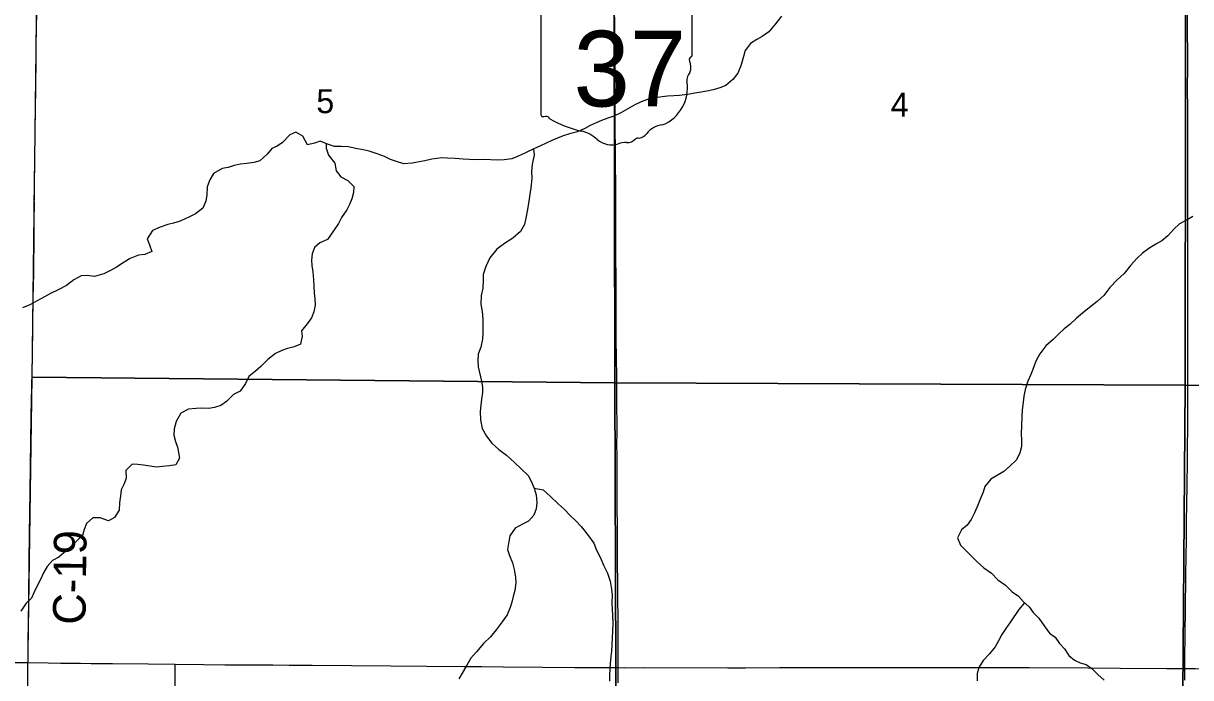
# Model space of a CAD drawing. Extents: x 1584893 to 1934202, y 663575 to 1091909.
# Drawn here: x 1718571 to 1729310, y 956109 to 962130 of the extents above; entities that cross this region are included whole.
import ezdxf

# ---------------------------------------------------------------- set-up
doc = ezdxf.new("R2010")
doc.units = 0
for name, color, linetype in [('GM_X_County_Road', 7, 'Continuous'), ('GM_X_County_Road_Text', 7, 'Continuous'), ('GM_X_Minor_River', 7, 'Continuous'), ('GM_X_Section', 7, 'Continuous'), ('GM_X_Section_Text', 7, 'Continuous'), ('GM_X_State_Location', 7, 'Continuous'), ('GM_X_State_Route', 7, 'Continuous'), ('GM_X_State_Shield', 7, 'Continuous'), ('GM_X_Township_Road', 7, 'Continuous')]:
    doc.layers.add(name, color=color, linetype=linetype)

msp = doc.modelspace()

# ---------------------------------------------------------------- linework, layer by layer
at = {"layer": 'GM_X_County_Road'}
for points in [[(1718615, 956247), (1718615, 956272), (1718616, 956436), (1718619, 956616), (1718621, 956829), (1718626, 957207), (1718629, 957403), (1718632, 957649), (1718634, 957797), (1718638, 958075), (1718640, 958272), (1718643, 958518), (1718655, 959059), (1718660, 959354), (1718663, 959600), (1718667, 959830), (1718670, 960190), (1718672, 960322), (1718673, 960469), (1718672, 960518), (1718673, 960584), (1718675, 960682), (1718678, 960863), (1718681, 961141), (1718686, 961534), (1718690, 961813), (1718690, 961961), (1718694, 962223)], [(1715966, 956278), (1716044, 956277), (1716290, 956274), (1716553, 956271), (1716799, 956267), (1716996, 956266), (1717406, 956261), (1717619, 956258), (1717849, 956254), (1718193, 956251), (1718390, 956249), (1718615, 956247)], [(1718615, 956247), (1718801, 956244), (1718915, 956243), (1719096, 956241), (1719194, 956240), (1719391, 956240), (1719719, 956235), (1719965, 956234), (1719969, 956234)], [(1719969, 956234), (1720228, 956231), (1720425, 956228), (1720605, 956227), (1720868, 956226), (1721016, 956225), (1721229, 956223), (1721951, 956217), (1722279, 956215), (1722624, 956212), (1722788, 956211), (1722985, 956209), (1723346, 956205), (1723641, 956203), (1724041, 956201)], [(1724041, 956201), (1724100, 956200), (1724281, 956202), (1725052, 956199), (1725216, 956200), (1725528, 956202), (1725988, 956202), (1726381, 956202), (1726743, 956203), (1727284, 956203), (1727612, 956202), (1727826, 956202), (1728367, 956198), (1728663, 956195), (1729089, 956194), (1729257, 956193)], [(1729257, 956193), (1729352, 956193), (1729778, 956187), (1730041, 956183), (1730336, 956181), (1730747, 956178), (1731190, 956170), (1731485, 956166), (1731780, 956162), (1732092, 956155), (1732453, 956148), (1732765, 956142), (1733093, 956135), (1733306, 956131), (1733536, 956127), (1733897, 956120), (1734258, 956113), (1734440, 956109)]]:
    msp.add_lwpolyline(points, dxfattribs=at)
at = {"layer": 'GM_X_Minor_River'}
for points in [[(1725546, 962195), (1725491, 962124), (1725431, 962051), (1725368, 962008), (1725318, 961981), (1725261, 961944), (1725211, 961879), (1725196, 961825), (1725173, 961739), (1725143, 961672), (1725098, 961612), (1725035, 961558), (1724980, 961537), (1724918, 961518), (1724859, 961505), (1724807, 961496), (1724749, 961487), (1724686, 961476), (1724606, 961465), (1724556, 961462), (1724497, 961459), (1724447, 961454), (1724367, 961442), (1724314, 961429), (1724254, 961406), (1724197, 961381), (1724132, 961342), (1724069, 961307), (1724004, 961276), (1723950, 961257), (1723891, 961236), (1723841, 961215), (1723786, 961190), (1723736, 961163), (1723669, 961130), (1723596, 961114), (1723538, 961095), (1723485, 961074), (1723433, 961051), (1723382, 961028), (1723329, 961002), (1723267, 960974), (1723196, 960941), (1723117, 960904), (1723064, 960883), (1722994, 960873), (1722934, 960872), (1722870, 960875), (1722809, 960876), (1722751, 960875), (1722677, 960876), (1722617, 960880), (1722543, 960885), (1722475, 960890), (1722421, 960891), (1722328, 960881), (1722266, 960866), (1722199, 960853), (1722147, 960844), (1722073, 960838), (1722003, 960857), (1721949, 960878), (1721895, 960903), (1721826, 960928), (1721752, 960954), (1721698, 960967), (1721626, 960978), (1721562, 960992), (1721498, 960995), (1721434, 960996), (1721368, 961019), (1721302, 961045), (1721250, 961027), (1721187, 961013), (1721143, 961092), (1721079, 961127), (1721023, 961104), (1720957, 961033), (1720906, 961000), (1720856, 960979), (1720815, 960927), (1720747, 960865), (1720693, 960848), (1720627, 960841), (1720568, 960834), (1720512, 960821), (1720455, 960804), (1720401, 960793), (1720322, 960748), (1720287, 960691), (1720261, 960625), (1720258, 960551), (1720251, 960493), (1720222, 960430), (1720156, 960377), (1720106, 960352), (1720055, 960329), (1720005, 960307), (1719952, 960292), (1719902, 960279)], [(1721358, 961023), (1721357, 960981), (1721380, 960917), (1721437, 960842), (1721448, 960773), (1721491, 960718), (1721558, 960683), (1721613, 960628), (1721610, 960574), (1721593, 960516), (1721572, 960464), (1721547, 960413), (1721497, 960342), (1721470, 960288), (1721425, 960219), (1721369, 960140), (1721300, 960109), (1721249, 960066), (1721230, 960010), (1721223, 959950), (1721226, 959900), (1721235, 959844), (1721242, 959769), (1721245, 959707), (1721248, 959649), (1721253, 959599), (1721257, 959537), (1721244, 959475), (1721221, 959421), (1721184, 959366), (1721130, 959301), (1721136, 959250), (1721120, 959179), (1721063, 959154), (1721003, 959139), (1720948, 959118), (1720892, 959091), (1720821, 959036), (1720757, 958973), (1720706, 958930), (1720647, 958879), (1720614, 958815), (1720566, 958746), (1720504, 958715), (1720440, 958650), (1720387, 958613), (1720331, 958594), (1720278, 958587), (1720210, 958588), (1720160, 958587), (1720090, 958581), (1720019, 958542), (1719977, 958467), (1719958, 958399), (1719957, 958341), (1719972, 958282), (1719989, 958230), (1720000, 958180), (1720007, 958129), (1719974, 958068), (1719917, 958059), (1719853, 958052), (1719797, 958047), (1719737, 958056), (1719677, 958064), (1719625, 958070), (1719571, 958072), (1719515, 958016), (1719516, 957944), (1719499, 957893), (1719472, 957837), (1719465, 957781), (1719457, 957717), (1719452, 957651), (1719411, 957584), (1719356, 957551), (1719278, 957580), (1719212, 957581), (1719153, 957528), (1719132, 957471), (1719115, 957417)], [(1723266, 960973), (1723270, 960919), (1723252, 960830), (1723247, 960766), (1723249, 960701), (1723240, 960617), (1723231, 960558), (1723223, 960492), (1723214, 960436), (1723196, 960352), (1723181, 960280), (1723144, 960213), (1723074, 960152), (1722999, 960105), (1722926, 960052), (1722862, 959973), (1722827, 959892), (1722803, 959820), (1722802, 959762), (1722799, 959694), (1722783, 959624), (1722780, 959546), (1722791, 959478), (1722799, 959408), (1722800, 959345), (1722799, 959277), (1722796, 959225), (1722780, 959149), (1722757, 959086), (1722752, 959026), (1722757, 958969), (1722786, 958837), (1722795, 958784), (1722796, 958732), (1722787, 958672), (1722780, 958616), (1722775, 958558), (1722777, 958480), (1722792, 958402), (1722833, 958331), (1722882, 958266), (1722945, 958209), (1723016, 958157), (1723089, 958090), (1723152, 958032), (1723215, 957969), (1723242, 957918), (1723271, 957854), (1723288, 957791), (1723296, 957717), (1723289, 957661), (1723268, 957605), (1723219, 957550), (1723164, 957521), (1723097, 957484), (1723048, 957415), (1723037, 957363)], [(1729329, 960353), (1729279, 960323), (1729208, 960284), (1729156, 960236), (1729099, 960174), (1729044, 960127), (1728990, 960097), (1728925, 960058), (1728868, 960014), (1728816, 959966), (1728757, 959903), (1728698, 959829), (1728635, 959769), (1728568, 959698), (1728513, 959626), (1728449, 959571), (1728396, 959527), (1728315, 959464), (1728260, 959416), (1728198, 959358), (1728147, 959319), (1728096, 959269), (1728046, 959221), (1727979, 959162), (1727922, 959090), (1727885, 959020), (1727860, 958954), (1727840, 958900), (1727813, 958836), (1727788, 958762), (1727776, 958700), (1727769, 958644), (1727760, 958574), (1727758, 958514), (1727753, 958423), (1727752, 958359), (1727755, 958291), (1727753, 958237), (1727738, 958177)], [(1719902, 960279), (1719831, 960255), (1719760, 960224), (1719709, 960147), (1719732, 960092), (1719753, 960030), (1719690, 960003), (1719630, 959998), (1719553, 959965), (1719498, 959932), (1719429, 959887), (1719372, 959854), (1719311, 959824), (1719225, 959799), (1719157, 959808), (1719104, 959805), (1719036, 959769), (1718968, 959716), (1718893, 959677), (1718821, 959644), (1718766, 959613), (1718697, 959577), (1718632, 959540), (1718563, 959513)], [(1727738, 958177), (1727709, 958113), (1727644, 958051), (1727592, 958005), (1727471, 957934), (1727416, 957869), (1727401, 957815), (1727373, 957751), (1727352, 957697), (1727323, 957627), (1727292, 957563), (1727254, 957511), (1727203, 957469), (1727166, 957395), (1727192, 957329)], [(1723271, 957852), (1723355, 957838), (1723422, 957775), (1723491, 957709), (1723548, 957658), (1723603, 957601), (1723654, 957552), (1723703, 957499), (1723762, 957426), (1723821, 957345)], [(1719115, 957417), (1718968, 957280), (1718898, 957218), (1718840, 957188), (1718792, 957132), (1718758, 957072), (1718728, 957012), (1718693, 956942), (1718669, 956890), (1718647, 956840), (1718597, 956794), (1718549, 956722)], [(1723037, 957363), (1723027, 957287), (1723043, 957233), (1723072, 957165), (1723088, 957105), (1723100, 957033), (1723102, 956980), (1723092, 956912), (1723079, 956856), (1723065, 956804), (1723051, 956754), (1723021, 956688), (1722977, 956624), (1722920, 956550), (1722870, 956484), (1722806, 956422), (1722740, 956346), (1722688, 956288), (1722651, 956224), (1722617, 956166), (1722577, 956098)], [(1723821, 957345), (1723844, 957281), (1723882, 957213), (1723910, 957144), (1723946, 957070), (1723969, 956998), (1723983, 956922), (1723987, 956867), (1723985, 956797), (1723992, 956681), (1723996, 956611), (1723992, 956533), (1723988, 956478), (1723985, 956412), (1723981, 956354), (1723977, 956304), (1723971, 956238), (1723964, 956132), (1723964, 956078)], [(1727192, 957329), (1727298, 957225), (1727347, 957174), (1727408, 957119), (1727477, 957071), (1727536, 957008), (1727606, 956959), (1727669, 956900), (1727726, 956859), (1727773, 956806), (1727825, 956761), (1727862, 956710), (1727913, 956657), (1727964, 956586), (1728013, 956517), (1728064, 956480), (1728105, 956423), (1728149, 956373), (1728190, 956312), (1728241, 956271), (1728293, 956246), (1728349, 956229), (1728402, 956194), (1728457, 956139), (1728516, 956086)], [(1727783, 956797), (1727730, 956736), (1727652, 956623), (1727609, 956562), (1727574, 956506), (1727543, 956447), (1727512, 956393), (1727459, 956328), (1727402, 956267), (1727361, 956201), (1727346, 956147), (1727345, 956081)]]:
    msp.add_lwpolyline(points, dxfattribs=at)
at = {"layer": 'GM_X_Section'}
for points in [[(1724004, 964088), (1724013, 958821), (1718653, 958873), (1718716, 964137)], [(1729266, 964073), (1729259, 958799), (1724013, 958821), (1724004, 964088)], [(1729266, 964073), (1734535, 964048), (1734451, 958724), (1729259, 958799)], [(1724013, 958821), (1724030, 953572), (1718577, 953608), (1718653, 958873)], [(1729259, 958799), (1729219, 953534), (1724030, 953572), (1724013, 958821)], [(1729259, 958799), (1734451, 958724), (1734432, 953454), (1729219, 953534)]]:
    msp.add_lwpolyline(points, close=True, dxfattribs=at)
at = {"layer": 'GM_X_State_Route'}
msp.add_lwpolyline([(1724007, 962295), (1724009, 962082), (1724011, 961901), (1724012, 961721), (1724013, 961589), (1724014, 961442), (1724013, 961229), (1724014, 961114), (1724015, 961015), (1724017, 960851), (1724018, 960622), (1724020, 960441), (1724020, 960325), (1724020, 960209), (1724020, 960081), (1724020, 959933), (1724021, 959834), (1724022, 959747), (1724022, 959630), (1724023, 959490), (1724023, 959211), (1724025, 959064), (1724027, 958869), (1724028, 958689), (1724030, 958358), (1724029, 958260), (1724030, 958145), (1724031, 958043), (1724031, 957897), (1724032, 957702), (1724033, 957473), (1724034, 957357), (1724034, 957243), (1724034, 957161), (1724036, 956980), (1724037, 956882), (1724040, 956603), (1724040, 956472), (1724041, 956308), (1724041, 956201), (1724042, 956061)], dxfattribs=at)
at = {"layer": 'GM_X_State_Shield'}
for p, q in [((1723333, 962347), (1723333, 961290)), ((1724725, 961838), (1724725, 962391)), ((1724725, 961838), (1724725, 961838))]:
    msp.add_line(p, q, dxfattribs=at)
for centre, radius, start, end in [((1724721, 961798), 24, 107.944, 210.337), ((1724569, 961728), 144, 340.033, 23.6496), ((1724708, 961836), 16.6, 289.6038, 7.7341), ((1724781, 961607), 105, 136.8065, 186.9296), ((1724312, 961537), 369, 292.3089, 8.9858), ((1723349, 961288), 16.3, 171.9584, 258.3066), ((1723351, 961396), 124, 267.339, 280.6039), ((1723377, 961229), 44.8, 29.7484, 93.2717), ((1723942, 962178), 1066, 240.4129, 257.1985), ((1723624, 960815), 334, 47.1842, 75.836), ((1724467, 960993), 202, 94.4031, 142.5768), ((1723985, 961224), 212, 230.7004, 286.2918), ((1724107, 960859), 174, 85.6951, 111.2099), ((1724123, 961145), 113, 268.777, 315.5493), ((1724225, 961042), 31.8, 65.7517, 132.6484), ((1724211, 961188), 119, 282.8732, 323.2771)]:
    msp.add_arc(centre, radius, start, end, dxfattribs=at)
at = {"layer": 'GM_X_Township_Road'}
for points in [[(1729257, 956193), (1729256, 956250), (1729258, 956344), (1729259, 956445), (1729260, 956545), (1729262, 956709), (1729267, 957070), (1729270, 957218), (1729271, 957382), (1729273, 957546), (1729277, 957874), (1729280, 958104), (1729281, 958202), (1729283, 958432), (1729284, 958514), (1729284, 958563), (1729285, 958662), (1729285, 958760), (1729284, 958941), (1729285, 959072), (1729285, 959367), (1729285, 959614), (1729285, 959745), (1729284, 959843), (1729284, 959979), (1729284, 960164), (1729284, 960293), (1729285, 960483), (1729285, 960647), (1729284, 960729), (1729284, 960975), (1729284, 961172), (1729284, 961320), (1729282, 961550), (1729283, 961714), (1729283, 961861), (1729282, 962042), (1729282, 962288)], [(1719967, 955977), (1719969, 956141), (1719969, 956210), (1719969, 956234)], [(1729257, 956086), (1729257, 956168), (1729257, 956193)]]:
    msp.add_lwpolyline(points, dxfattribs=at)

# ---------------------------------------------------------------- texts
at = {"layer": 'GM_X_County_Road_Text'}
msp.add_text('C-19', height=300, rotation=89.3115, dxfattribs=at).set_placement((1719143, 956595))
at = {"layer": 'GM_X_Section_Text'}
for s, p in [('5', (1721267, 961303)), ('4', (1726551, 961271))]:
    msp.add_text(s, height=221, rotation=0, dxfattribs=at).set_placement(p)
at = {"layer": 'GM_X_State_Location'}
msp.add_text('37', height=1, rotation=0, dxfattribs=at).set_placement((1723761, 961675))
for s in ['s', 'r']:
    msp.add_text(s, height=1, dxfattribs=at).set_placement((1724013, 961748))
at = {"layer": 'GM_X_State_Shield'}
msp.add_text('37', height=696.1, dxfattribs=at).set_placement((1723633, 961365))

doc.saveas('drawing.dxf')
